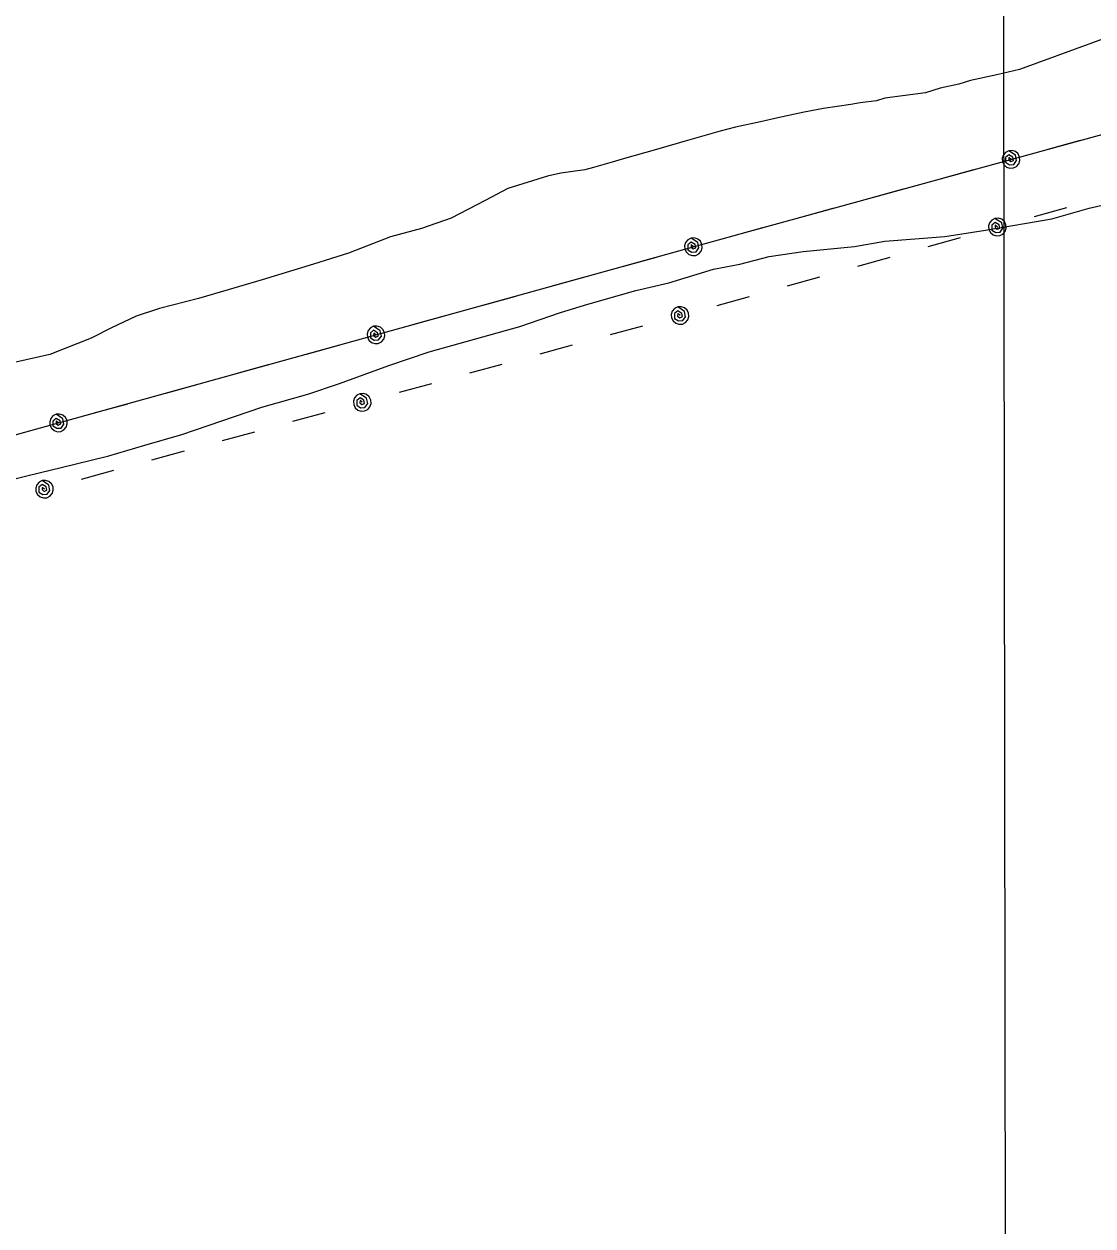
# Model space of a CAD drawing. Extents: x 3297735 to 3335592, y 670436 to 695807.
# Drawn here: x 3321889 to 3322973, y 679392 to 680611 of the extents above; entities that cross this region are included whole.
import ezdxf

# ---------------------------------------------------------------- set-up
doc = ezdxf.new("R2010")
doc.units = 0
for name, color, linetype in [('V-GRID-MAJR', 7, 'Continuous'), ('V-SITE-VEGE', 7, 'Continuous'), ('V-UTIL-LINE', 7, 'Continuous')]:
    doc.layers.add(name, color=color, linetype=linetype)

msp = doc.modelspace()

# ---------------------------------------------------------------- linework, layer by layer
at = {"layer": 'V-GRID-MAJR'}
msp.add_lwpolyline([(3322888.3, 675833.4), (3322887.1, 676864.4), (3322885.2, 678460.2), (3322882.7, 680598.7), (3322880.2, 682800.9), (3322878.2, 684524.6), (3322875.8, 686599.5), (3322873.1, 688865.9), (3322871.2, 690525.6), (3322869.2, 692280.9), (3322867.5, 693717.1), (3322867.1, 694017.9)], dxfattribs=at)
at = {"layer": 'V-SITE-VEGE'}
for p, q in [((3322969.1, 680424.6), (3323019, 680436.4)), ((3322931.4, 680413.9), (3322969.1, 680424.6)), ((3322863.9, 680402.3), (3322931.4, 680413.9)), ((3322731.1, 680385.8), (3322762.1, 680391.1)), ((3322762.1, 680391.1), (3322822.9, 680396.1)), ((3322822.9, 680396.1), (3322863.9, 680402.3)), ((3322644.7, 680375.5), (3322679, 680380.7)), ((3322679, 680380.7), (3322731.1, 680385.8)), ((3322588.2, 680362.7), (3322614.8, 680368)), ((3322614.8, 680368), (3322644.7, 680375.5)), ((3322542.8, 680348.8), (3322588.2, 680362.7)), ((3322509.5, 680341.3), (3322542.8, 680348.8)), ((3322460.8, 680327.4), (3322509.5, 680341.3)), ((3322392, 680304.8), (3322433, 680318.8)), ((3322433, 680318.8), (3322460.8, 680327.4)), ((3322300, 680279), (3322392, 680304.8)), ((3322259, 680265), (3322300, 680279)), ((3322209, 680246.7), (3322259, 680265)), ((3322176.9, 680235.9), (3322209, 680246.7)), ((3322130.3, 680223), (3322176.9, 680235.9)), ((3322049.4, 680195), (3322130.3, 680223)), ((3321975.1, 680173.5), (3322011.7, 680184.3)), ((3322011.7, 680184.3), (3322049.4, 680195)), ((3321940.7, 680165), (3321975.1, 680173.5)), ((3321892, 680153.3), (3321940.7, 680165)), ((3321866.5, 680146.9), (3321892, 680153.3))]:
    msp.add_line(p, q, dxfattribs=at)
for points in [[(3322993.8, 680600.1), (3322972.5, 680592.2), (3322898.4, 680565.3), (3322875.5, 680559.8), (3322848.7, 680554.3), (3322836.9, 680550.3), (3322818, 680546.4), (3322803, 680541.6)], [(3322803, 680541.6), (3322762, 680536.1), (3322753.4, 680533.7), (3322736.8, 680531.4), (3322727.4, 680529.8), (3322699.8, 680525.8), (3322680.1, 680521.9), (3322653.3, 680516.3), (3322635.9, 680512.4), (3322610.7, 680506.9), (3322595, 680502.9), (3322559.5, 680492.6), (3322532.7, 680484.8), (3322495.7, 680474.5), (3322485.4, 680471.3), (3322466.5, 680465.8), (3322457.8, 680463.4), (3322433.4, 680460.3), (3322420, 680457.1), (3322379.8, 680444.5), (3322356.9, 680432.6), (3322322.3, 680414.5), (3322292.3, 680404.2), (3322260.8, 680395.6), (3322218.2, 680379), (3322182.8, 680367.9), (3322130.8, 680352.1), (3322096.1, 680341.9), (3322066.1, 680333.2), (3322026.7, 680322.9), (3322003.1, 680315), (3321977.9, 680303.2), (3321957.4, 680292.9), (3321915.6, 680276.4), (3321880.9, 680268.5)]]:
    msp.add_lwpolyline(points, dxfattribs=at)
at = {"layer": 'V-UTIL-LINE'}
for points in [[(3313997.6, 681070.2), (3313985.8, 681066.7), (3315424.6, 680554.2), (3316249.4, 680430.9), (3316961.6, 680308.7), (3317894.4, 680167.7), (3319522.4, 679909.9), (3320340.1, 679764.9), (3321095.2, 679972.8), (3321849.5, 680186.2), (3322615.4, 680398.7), (3323844.7, 680736.6), (3324884.4, 681043.7), (3324983.1, 681823.6), (3325323.5, 683934), (3325477.1, 685095.5)], [(3322927.5, 680484.5), (3322960.3, 680493.5)], [(3322889.9, 680474.2), (3322887.7, 680476), (3322887.5, 680473.7), (3322889.6, 680472), (3322892.3, 680473.1), (3322891.6, 680476.4), (3322887.6, 680478.8), (3322884.3, 680476.1), (3322884.3, 680471.2), (3322888.2, 680468.7), (3322892.6, 680469), (3322895.4, 680472.9), (3322894.3, 680478.3), (3322887.5, 680482.8), (3322884.4, 680481.3), (3322882.1, 680478.6), (3322881, 680475.3), (3322881.2, 680471.8), (3322882.8, 680468.6), (3322885.4, 680466.3), (3322888.8, 680465.2), (3322892.3, 680465.5), (3322895.4, 680467.1), (3322897.7, 680469.7), (3322898.8, 680473), (3322898.6, 680476.5), (3322897, 680479.7), (3322894.3, 680482), (3322891, 680483.1), (3322887.5, 680482.8)], [(3322819.5, 680454.8), (3322852.3, 680463.8)], [(3322748.1, 680435.2), (3322780.9, 680444.2)], [(3322676.8, 680415.6), (3322709.6, 680424.6)], [(3322913.6, 680416.1), (3322946.4, 680425.3)], [(3322605.4, 680395.9), (3322615.4, 680398.7), (3322638.2, 680405)], [(3322876.1, 680405.5), (3322873.9, 680407.3), (3322873.7, 680405), (3322875.8, 680403.3), (3322878.5, 680404.4), (3322877.8, 680407.7), (3322873.7, 680410.1), (3322870.5, 680407.4), (3322870.5, 680402.5), (3322874.4, 680400.1), (3322878.9, 680400.3), (3322881.6, 680404.3), (3322880.4, 680409.7), (3322873.6, 680414.2), (3322870.5, 680412.6), (3322868.2, 680409.9), (3322867.1, 680406.6), (3322867.4, 680403.1), (3322869, 680400), (3322871.7, 680397.7), (3322875, 680396.6), (3322878.5, 680396.8), (3322881.6, 680398.4), (3322883.9, 680401.1), (3322885, 680404.4), (3322884.7, 680407.9), (3322883.1, 680411.1), (3322880.5, 680413.4), (3322877.1, 680414.5), (3322873.6, 680414.2)], [(3322567.9, 680385.5), (3322565.7, 680387.4), (3322565.5, 680385), (3322567.6, 680383.3), (3322570.3, 680384.4), (3322569.6, 680387.7), (3322565.6, 680390.1), (3322562.3, 680387.4), (3322562.3, 680382.5), (3322566.2, 680380.1), (3322570.6, 680380.3), (3322573.4, 680384.3), (3322572.2, 680389.7), (3322565.5, 680394.2), (3322562.3, 680392.6), (3322560, 680390), (3322558.9, 680386.6), (3322559.2, 680383.1), (3322560.8, 680380), (3322563.4, 680377.7), (3322566.8, 680376.6), (3322570.3, 680376.8), (3322573.4, 680378.4), (3322575.7, 680381.1), (3322576.8, 680384.4), (3322576.5, 680387.9), (3322575, 680391.1), (3322572.3, 680393.4), (3322569, 680394.5), (3322565.5, 680394.2)], [(3322805.8, 680385.8), (3322838.5, 680395)], [(3322497.5, 680366), (3322530.3, 680375.1)], [(3322734.6, 680365.8), (3322767.3, 680375)], [(3322426.2, 680346.2), (3322459, 680355.3)], [(3322663.3, 680345.8), (3322696.1, 680355)], [(3322354.9, 680326.4), (3322387.7, 680335.5)], [(3322592, 680326.1), (3322624.8, 680335.1)], [(3322554.3, 680315.8), (3322552.1, 680317.7), (3322551.9, 680315.3), (3322554.1, 680313.6), (3322556.8, 680314.7), (3322556.1, 680318), (3322552.1, 680320.5), (3322548.8, 680317.7), (3322548.8, 680312.9), (3322552.6, 680310.4), (3322557.1, 680310.6), (3322559.9, 680314.5), (3322558.7, 680319.9), (3322552, 680324.5), (3322548.8, 680322.9), (3322546.5, 680320.3), (3322545.4, 680316.9), (3322545.7, 680313.4), (3322547.2, 680310.3), (3322549.9, 680308), (3322553.2, 680306.9), (3322556.7, 680307.1), (3322559.9, 680308.7), (3322562.2, 680311.4), (3322563.3, 680314.7), (3322563, 680318.2), (3322561.5, 680321.3), (3322558.8, 680323.6), (3322555.5, 680324.7), (3322552, 680324.5)], [(3322283.6, 680306.6), (3322316.4, 680315.7)], [(3322483.9, 680296.6), (3322516.7, 680305.5)], [(3322246, 680296.2), (3322243.8, 680298), (3322243.6, 680295.7), (3322245.8, 680294), (3322248.5, 680295.1), (3322247.7, 680298.4), (3322243.7, 680300.8), (3322240.5, 680298.1), (3322240.5, 680293.2), (3322244.3, 680290.8), (3322248.8, 680291), (3322251.6, 680295), (3322250.4, 680300.3), (3322243.6, 680304.9), (3322240.5, 680303.3), (3322238.2, 680300.6), (3322237.1, 680297.3), (3322237.4, 680293.8), (3322238.9, 680290.7), (3322241.6, 680288.4), (3322244.9, 680287.3), (3322248.4, 680287.5), (3322251.6, 680289.1), (3322253.9, 680291.8), (3322255, 680295.1), (3322254.7, 680298.6), (3322253.1, 680301.7), (3322250.5, 680304), (3322247.1, 680305.1), (3322243.6, 680304.9)], [(3322175.7, 680276.7), (3322208.4, 680285.8)], [(3322412.6, 680277.1), (3322445.4, 680286)], [(3322104.4, 680256.9), (3322137.1, 680266)], [(3322341.2, 680257.6), (3322374, 680266.5)], [(3322033.1, 680237.1), (3322065.8, 680246.2)], [(3322269.8, 680238), (3322302.6, 680247)], [(3322232.2, 680227.8), (3322230, 680229.6), (3322229.8, 680227.3), (3322231.9, 680225.6), (3322234.6, 680226.7), (3322233.9, 680230), (3322229.9, 680232.4), (3322226.6, 680229.7), (3322226.6, 680224.8), (3322230.4, 680222.3), (3322234.9, 680222.5), (3322237.7, 680226.5), (3322236.5, 680231.9), (3322229.8, 680236.4), (3322226.6, 680234.9), (3322224.3, 680232.2), (3322223.2, 680228.9), (3322223.5, 680225.4), (3322225, 680222.2), (3322227.7, 680219.9), (3322231, 680218.8), (3322234.5, 680219.1), (3322237.7, 680220.6), (3322240, 680223.3), (3322241.1, 680226.6), (3322240.8, 680230.1), (3322239.3, 680233.3), (3322236.6, 680235.6), (3322233.3, 680236.7), (3322229.8, 680236.4)], [(3321961.8, 680217.3), (3321994.5, 680226.4)], [(3321924.2, 680206.9), (3321922, 680208.7), (3321921.8, 680206.4), (3321923.9, 680204.7), (3321926.7, 680205.8), (3321925.9, 680209.1), (3321921.9, 680211.5), (3321918.6, 680208.8), (3321918.6, 680203.9), (3321922.5, 680201.5), (3321927, 680201.7), (3321929.7, 680205.6), (3321928.6, 680211), (3321921.8, 680215.6), (3321918.6, 680214), (3321916.4, 680211.3), (3321915.3, 680208), (3321915.5, 680204.5), (3321917.1, 680201.4), (3321919.8, 680199.1), (3321923.1, 680198), (3321926.6, 680198.2), (3321929.7, 680199.8), (3321932, 680202.5), (3321933.1, 680205.8), (3321932.9, 680209.3), (3321931.3, 680212.4), (3321928.6, 680214.7), (3321925.3, 680215.8), (3321921.8, 680215.6)], [(3322161.8, 680208.5), (3322194.6, 680217.5)], [(3322090.4, 680189), (3322123.2, 680198)], [(3322019, 680169.5), (3322051.8, 680178.5)], [(3321947.6, 680150), (3321980.4, 680158.9)], [(3321910, 680139.7), (3321907.8, 680141.5), (3321907.6, 680139.2), (3321909.7, 680137.5), (3321912.4, 680138.6), (3321911.7, 680141.9), (3321907.7, 680144.3), (3321904.4, 680141.6), (3321904.4, 680136.7), (3321908.3, 680134.3), (3321912.7, 680134.5), (3321915.5, 680138.4), (3321914.4, 680143.8), (3321907.6, 680148.4), (3321904.5, 680146.8), (3321902.2, 680144.2), (3321901.1, 680140.8), (3321901.3, 680137.3), (3321902.9, 680134.2), (3321905.5, 680131.9), (3321908.9, 680130.8), (3321912.4, 680131), (3321915.5, 680132.6), (3321917.8, 680135.2), (3321918.9, 680138.6), (3321918.7, 680142.1), (3321917.1, 680145.2), (3321914.4, 680147.5), (3321911.1, 680148.6), (3321907.6, 680148.4)]]:
    msp.add_lwpolyline(points, dxfattribs=at)

doc.saveas('drawing.dxf')
